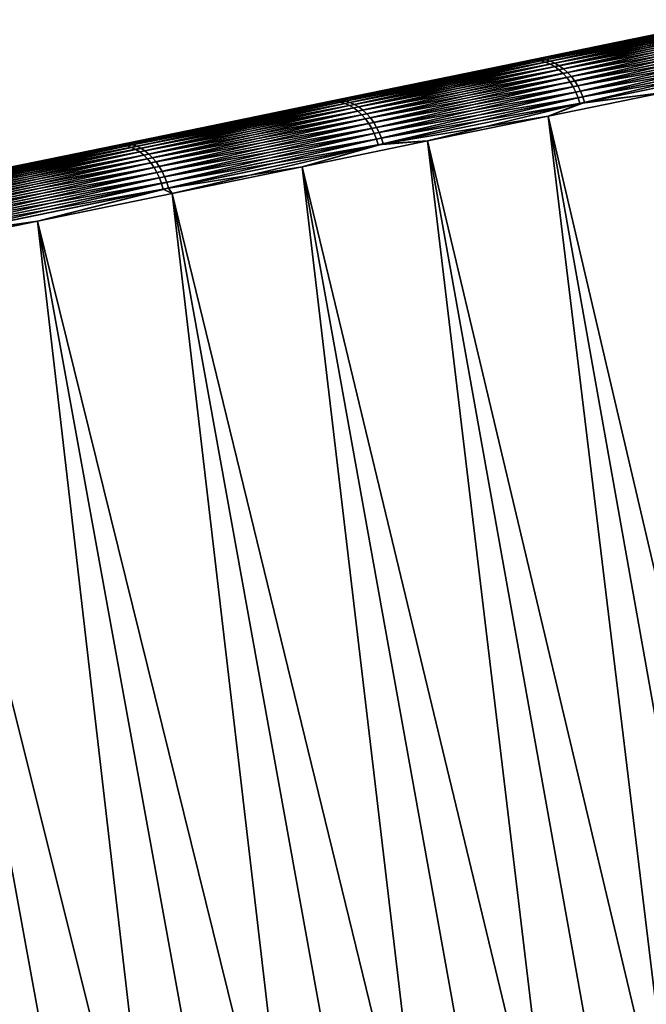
# Model space of a CAD drawing. Header units: millimetres. Extents: x 10 to 447, y 85 to 3287.
# Tile 522 of 548: x 422.67 to 428.22, y 3276.12 to 3284.85. Entities that reach past the tile are written whole.
import ezdxf

# ---------------------------------------------------------------- set-up
doc = ezdxf.new("R2010")
doc.units = ezdxf.units.MM
doc.header["$LTSCALE"] = 6.999206
for name, color, linetype in [('23', 7, 'CONTINUOUS'), ('25', 7, 'CONTINUOUS'), ('40', 7, 'CONTINUOUS')]:
    doc.layers.add(name, color=color, linetype=linetype)

msp = doc.modelspace()

# ---------------------------------------------------------------- linework, layer by layer
at = {"layer": '23', "color": 67, "linetype": 'Continuous', "true_color": 0x697045}
for points in [[(428.9344, 3284.8489, -22.9673), (428.5123, 3284.7621, -76.6926), (427.9639, 3284.6493, -21.6556), (428.9344, 3284.8489, -22.9673)], [(428.5123, 3284.7621, -76.6926), (427.5214, 3284.5582, -77.9882), (427.9639, 3284.6493, -21.6556), (428.5123, 3284.7621, -76.6926)], [(427.9639, 3284.6493, -21.6556), (427.5214, 3284.5582, -77.9882), (426.9474, 3284.4402, -20.3808), (427.9639, 3284.6493, -21.6556)], [(427.5214, 3284.5582, -77.9882), (426.4849, 3284.345, -79.2461), (426.9474, 3284.4402, -20.3808), (427.5214, 3284.5582, -77.9882)], [(426.9474, 3284.4402, -20.3808), (426.4849, 3284.345, -79.2461), (425.8861, 3284.2219, -19.1447), (426.9474, 3284.4402, -20.3808)], [(426.4849, 3284.345, -79.2461), (425.4043, 3284.1228, -80.4648), (425.8861, 3284.2219, -19.1447), (426.4849, 3284.345, -79.2461)], [(425.8861, 3284.2219, -19.1447), (425.4043, 3284.1228, -80.4648), (424.7814, 3283.9947, -17.9487), (425.8861, 3284.2219, -19.1447)], [(425.4043, 3284.1228, -80.4648), (424.281, 3283.8917, -81.6425), (424.7814, 3283.9947, -17.9487), (425.4043, 3284.1228, -80.4648)], [(424.7814, 3283.9947, -17.9487), (424.281, 3283.8917, -81.6425), (423.6349, 3283.7588, -16.7946), (424.7814, 3283.9947, -17.9487)], [(424.281, 3283.8917, -81.6425), (423.1165, 3283.6522, -82.7777), (423.6349, 3283.7588, -16.7946), (424.281, 3283.8917, -81.6425)], [(423.6349, 3283.7588, -16.7946), (423.1165, 3283.6522, -82.7777), (422.448, 3283.5147, -15.6838), (423.6349, 3283.7588, -16.7946)], [(423.1165, 3283.6522, -82.7777), (421.9123, 3283.4045, -83.8689), (422.448, 3283.5147, -15.6838), (423.1165, 3283.6522, -82.7777)]]:
    msp.add_3dface(points, dxfattribs=at)
at = {"layer": '25', "color": 67, "linetype": 'Continuous', "true_color": 0x697045}
for points in [[(428.3722, 3284.205, -21.2419), (427.3487, 3283.9944, -19.9657), (431.7237, 3265.2995, -21.6571), (428.3722, 3284.205, -21.2419)], [(427.3487, 3283.9944, -79.1114), (428.3722, 3284.205, -77.8352), (430.7152, 3265.0921, -78.6775), (427.3487, 3283.9944, -79.1114)], [(427.3487, 3283.9944, -19.9657), (426.2807, 3283.7748, -18.7281), (430.7152, 3265.0921, -20.3996), (427.3487, 3283.9944, -19.9657)], [(426.2807, 3283.7748, -80.349), (427.3487, 3283.9944, -79.1114), (429.6629, 3264.8756, -79.897), (426.2807, 3283.7748, -80.349)], [(431.7237, 3265.2995, -21.6571), (427.3487, 3283.9944, -19.9657), (430.7152, 3265.0921, -20.3996), (431.7237, 3265.2995, -21.6571)], [(429.6629, 3264.8756, -79.897), (427.3487, 3283.9944, -79.1114), (430.7152, 3265.0921, -78.6775), (429.6629, 3264.8756, -79.897)], [(426.2807, 3283.7748, -18.7281), (425.1696, 3283.5462, -17.5306), (429.6629, 3264.8756, -19.1801), (426.2807, 3283.7748, -18.7281)], [(425.1696, 3283.5462, -81.5465), (426.2807, 3283.7748, -80.349), (428.5681, 3264.6504, -81.0769), (425.1696, 3283.5462, -81.5465)], [(430.7152, 3265.0921, -20.3996), (426.2807, 3283.7748, -18.7281), (429.6629, 3264.8756, -19.1801), (430.7152, 3265.0921, -20.3996)], [(428.5681, 3264.6504, -81.0769), (426.2807, 3283.7748, -80.349), (429.6629, 3264.8756, -79.897), (428.5681, 3264.6504, -81.0769)], [(425.1696, 3283.5462, -17.5306), (424.0169, 3283.3091, -16.3748), (428.5681, 3264.6504, -18.0002), (425.1696, 3283.5462, -17.5306)], [(424.0169, 3283.3091, -82.7023), (425.1696, 3283.5462, -81.5465), (427.4323, 3264.4168, -82.2157), (424.0169, 3283.3091, -82.7023)], [(429.6629, 3264.8756, -19.1801), (425.1696, 3283.5462, -17.5306), (428.5681, 3264.6504, -18.0002), (429.6629, 3264.8756, -19.1801)], [(427.4323, 3264.4168, -82.2157), (425.1696, 3283.5462, -81.5465), (428.5681, 3264.6504, -81.0769), (427.4323, 3264.4168, -82.2157)], [(424.0169, 3283.3091, -16.3748), (422.8241, 3283.0638, -15.2623), (427.4323, 3264.4168, -16.8614), (424.0169, 3283.3091, -16.3748)], [(422.8241, 3283.0638, -83.8148), (424.0169, 3283.3091, -82.7023), (426.257, 3264.1751, -83.3119), (422.8241, 3283.0638, -83.8148)], [(428.5681, 3264.6504, -18.0002), (424.0169, 3283.3091, -16.3748), (427.4323, 3264.4168, -16.8614), (428.5681, 3264.6504, -18.0002)], [(426.257, 3264.1751, -83.3119), (424.0169, 3283.3091, -82.7023), (427.4323, 3264.4168, -82.2157), (426.257, 3264.1751, -83.3119)], [(422.8241, 3283.0638, -15.2623), (421.5928, 3282.8105, -14.1945), (426.257, 3264.1751, -15.7652), (422.8241, 3283.0638, -15.2623)], [(421.5928, 3282.8105, -84.8826), (422.8241, 3283.0638, -83.8148), (425.0437, 3263.9255, -84.364), (421.5928, 3282.8105, -84.8826)], [(427.4323, 3264.4168, -16.8614), (422.8241, 3283.0638, -15.2623), (426.257, 3264.1751, -15.7652), (427.4323, 3264.4168, -16.8614)], [(425.0437, 3263.9255, -84.364), (422.8241, 3283.0638, -83.8148), (426.257, 3264.1751, -83.3119), (425.0437, 3263.9255, -84.364)], [(421.5928, 3282.8105, -14.1945), (420.3244, 3282.5496, -13.1727), (425.0437, 3263.9255, -14.7131), (421.5928, 3282.8105, -14.1945)], [(420.3244, 3282.5496, -85.9044), (421.5928, 3282.8105, -84.8826), (423.794, 3263.6684, -85.3708), (420.3244, 3282.5496, -85.9044)], [(426.257, 3264.1751, -15.7652), (421.5928, 3282.8105, -14.1945), (425.0437, 3263.9255, -14.7131), (426.257, 3264.1751, -15.7652)], [(423.794, 3263.6684, -85.3708), (421.5928, 3282.8105, -84.8826), (425.0437, 3263.9255, -84.364), (423.794, 3263.6684, -85.3708)], [(420.3244, 3282.5496, -13.1727), (419.0208, 3282.2815, -12.1984), (423.794, 3263.6684, -13.7063), (420.3244, 3282.5496, -13.1727)], [(425.0437, 3263.9255, -14.7131), (420.3244, 3282.5496, -13.1727), (423.794, 3263.6684, -13.7063), (425.0437, 3263.9255, -14.7131)], [(422.5095, 3263.4042, -86.3308), (420.3244, 3282.5496, -85.9044), (423.794, 3263.6684, -85.3708), (422.5095, 3263.4042, -86.3308)], [(423.794, 3263.6684, -13.7063), (419.0208, 3282.2815, -12.1984), (422.5095, 3263.4042, -12.7463), (423.794, 3263.6684, -13.7063)]]:
    msp.add_3dface(points, dxfattribs=at)
at = {"layer": '40', "color": 67, "linetype": 'Continuous', "true_color": 0x697045}
for points in [[(428.5123, 3284.7621, -76.6926), (428.847, 3284.828, -76.3232), (427.2015, 3284.4895, -78.4707), (428.5123, 3284.7621, -76.6926)], [(428.847, 3284.828, -76.3232), (427.243, 3284.4893, -78.5045), (427.2015, 3284.4895, -78.4707), (428.847, 3284.828, -76.3232)], [(427.2832, 3284.4976, -20.622), (428.9277, 3284.8358, -22.7744), (427.2417, 3284.4978, -20.6558), (427.2832, 3284.4976, -20.622)], [(427.2417, 3284.4978, -20.6558), (428.9277, 3284.8358, -22.7744), (428.8842, 3284.8356, -22.8057), (427.2417, 3284.4978, -20.6558)], [(427.9639, 3284.6493, -21.6556), (427.2417, 3284.4978, -20.6558), (428.8842, 3284.8356, -22.8057), (427.9639, 3284.6493, -21.6556)], [(428.8905, 3284.8282, -76.3545), (427.2848, 3284.4834, -78.5375), (427.243, 3284.4893, -78.5045), (428.8905, 3284.8282, -76.3545)], [(428.8905, 3284.8282, -76.3545), (427.243, 3284.4893, -78.5045), (428.847, 3284.828, -76.3232), (428.8905, 3284.8282, -76.3545)], [(427.2832, 3284.4976, -20.622), (428.9713, 3284.8304, -22.7439), (428.9277, 3284.8358, -22.7744), (427.2832, 3284.4976, -20.622)], [(427.325, 3284.4917, -20.5891), (428.9713, 3284.8304, -22.7439), (427.2832, 3284.4976, -20.622), (427.325, 3284.4917, -20.5891)], [(428.9341, 3284.8227, -76.3851), (427.2848, 3284.4834, -78.5375), (428.8905, 3284.8282, -76.3545), (428.9341, 3284.8227, -76.3851)], [(428.9341, 3284.8227, -76.3851), (427.3262, 3284.472, -78.5694), (427.2848, 3284.4834, -78.5375), (428.9341, 3284.8227, -76.3851)], [(427.325, 3284.4917, -20.5891), (429.0147, 3284.8192, -22.7144), (428.9713, 3284.8304, -22.7439), (427.325, 3284.4917, -20.5891)], [(427.3665, 3284.4802, -20.5572), (429.0147, 3284.8192, -22.7144), (427.325, 3284.4917, -20.5891), (427.3665, 3284.4802, -20.5572)], [(428.9774, 3284.8116, -76.4146), (427.3262, 3284.472, -78.5694), (428.9341, 3284.8227, -76.3851), (428.9774, 3284.8116, -76.4146)], [(428.9774, 3284.8116, -76.4146), (427.367, 3284.455, -78.5997), (427.3262, 3284.472, -78.5694), (428.9774, 3284.8116, -76.4146)], [(427.3665, 3284.4802, -20.5572), (429.0572, 3284.8026, -22.6864), (429.0147, 3284.8192, -22.7144), (427.3665, 3284.4802, -20.5572)], [(429.0198, 3284.795, -76.4427), (427.367, 3284.455, -78.5997), (428.9774, 3284.8116, -76.4146), (429.0198, 3284.795, -76.4427)], [(428.9344, 3284.8489, -22.9673), (427.9639, 3284.6493, -21.6556), (428.8842, 3284.8356, -22.8057), (428.9344, 3284.8489, -22.9673)], [(427.5214, 3284.5582, -77.9882), (428.5123, 3284.7621, -76.6926), (427.2015, 3284.4895, -78.4707), (427.5214, 3284.5582, -77.9882)], [(427.4073, 3284.4633, -20.5269), (429.0572, 3284.8026, -22.6864), (427.3665, 3284.4802, -20.5572), (427.4073, 3284.4633, -20.5269)], [(429.0198, 3284.795, -76.4427), (427.4065, 3284.4327, -78.6282), (427.367, 3284.455, -78.5997), (429.0198, 3284.795, -76.4427)], [(429.061, 3284.773, -76.469), (427.4065, 3284.4327, -78.6282), (429.0198, 3284.795, -76.4427), (429.061, 3284.773, -76.469)], [(429.061, 3284.773, -76.469), (427.4443, 3284.4054, -78.6545), (427.4065, 3284.4327, -78.6282), (429.061, 3284.773, -76.469)], [(427.4073, 3284.4633, -20.5269), (429.0983, 3284.7807, -22.6601), (429.0572, 3284.8026, -22.6864), (427.4073, 3284.4633, -20.5269)], [(427.4469, 3284.441, -20.4985), (429.0983, 3284.7807, -22.6601), (427.4073, 3284.4633, -20.5269), (427.4469, 3284.441, -20.4985)], [(429.1003, 3284.7461, -76.4934), (427.4443, 3284.4054, -78.6545), (429.061, 3284.773, -76.469), (429.1003, 3284.7461, -76.4934)], [(429.1003, 3284.7461, -76.4934), (427.4801, 3284.3734, -78.6783), (427.4443, 3284.4054, -78.6545), (429.1003, 3284.7461, -76.4934)], [(427.4469, 3284.441, -20.4985), (429.1377, 3284.7538, -22.6358), (429.0983, 3284.7807, -22.6601), (427.4469, 3284.441, -20.4985)], [(427.4848, 3284.4138, -20.4723), (429.1377, 3284.7538, -22.6358), (427.4469, 3284.441, -20.4985), (427.4848, 3284.4138, -20.4723)], [(429.1374, 3284.7143, -76.5154), (427.4801, 3284.3734, -78.6783), (429.1003, 3284.7461, -76.4934), (429.1374, 3284.7143, -76.5154)], [(427.4848, 3284.4138, -20.4723), (429.1749, 3284.722, -22.6138), (429.1377, 3284.7538, -22.6358), (427.4848, 3284.4138, -20.4723)], [(427.9639, 3284.6493, -21.6556), (426.9474, 3284.4402, -20.3808), (427.2417, 3284.4978, -20.6558), (427.9639, 3284.6493, -21.6556)], [(429.1374, 3284.7143, -76.5154), (427.5133, 3284.3371, -78.6993), (427.4801, 3284.3734, -78.6783), (429.1374, 3284.7143, -76.5154)], [(427.5205, 3284.3818, -20.4485), (429.1749, 3284.722, -22.6138), (427.4848, 3284.4138, -20.4723), (427.5205, 3284.3818, -20.4485)], [(429.1718, 3284.6782, -76.5348), (427.5133, 3284.3371, -78.6993), (429.1374, 3284.7143, -76.5154), (429.1718, 3284.6782, -76.5348)], [(429.1718, 3284.6782, -76.5348), (427.5437, 3284.2968, -78.7173), (427.5133, 3284.3371, -78.6993), (429.1718, 3284.6782, -76.5348)], [(427.5205, 3284.3818, -20.4485), (429.2093, 3284.6859, -22.5944), (429.1749, 3284.722, -22.6138), (427.5205, 3284.3818, -20.4485)], [(427.5538, 3284.3454, -20.4276), (429.2093, 3284.6859, -22.5944), (427.5205, 3284.3818, -20.4485), (427.5538, 3284.3454, -20.4276)], [(429.2032, 3284.6382, -76.5515), (427.5437, 3284.2968, -78.7173), (429.1718, 3284.6782, -76.5348), (429.2032, 3284.6382, -76.5515)], [(429.2032, 3284.6382, -76.5515), (427.5708, 3284.2531, -78.732), (427.5437, 3284.2968, -78.7173), (429.2032, 3284.6382, -76.5515)], [(427.5538, 3284.3454, -20.4276), (429.2407, 3284.6459, -22.5778), (429.2093, 3284.6859, -22.5944), (427.5538, 3284.3454, -20.4276)], [(427.5842, 3284.3051, -20.4096), (429.2407, 3284.6459, -22.5778), (427.5538, 3284.3454, -20.4276), (427.5842, 3284.3051, -20.4096)], [(429.2312, 3284.5946, -76.5651), (427.5708, 3284.2531, -78.732), (429.2032, 3284.6382, -76.5515), (429.2312, 3284.5946, -76.5651)], [(427.5842, 3284.3051, -20.4096), (429.2687, 3284.6023, -22.5642), (429.2407, 3284.6459, -22.5778), (427.5842, 3284.3051, -20.4096)], [(426.4849, 3284.345, -79.2461), (427.5214, 3284.5582, -77.9882), (427.2015, 3284.4895, -78.4707), (426.4849, 3284.345, -79.2461)], [(429.2312, 3284.5946, -76.5651), (427.5944, 3284.2063, -78.7434), (427.5708, 3284.2531, -78.732), (429.2312, 3284.5946, -76.5651)], [(427.6113, 3284.2614, -20.3949), (429.2687, 3284.6023, -22.5642), (427.5842, 3284.3051, -20.4096), (427.6113, 3284.2614, -20.3949)], [(429.2554, 3284.548, -76.5757), (427.5944, 3284.2063, -78.7434), (429.2312, 3284.5946, -76.5651), (429.2554, 3284.548, -76.5757)], [(429.2554, 3284.548, -76.5757), (427.6141, 3284.1572, -78.7513), (427.5944, 3284.2063, -78.7434), (429.2554, 3284.548, -76.5757)], [(427.6113, 3284.2614, -20.3949), (429.2929, 3284.5557, -22.5537), (429.2687, 3284.6023, -22.5642), (427.6113, 3284.2614, -20.3949)], [(427.6349, 3284.2147, -20.3835), (429.2929, 3284.5557, -22.5537), (427.6113, 3284.2614, -20.3949), (427.6349, 3284.2147, -20.3835)], [(429.2756, 3284.4989, -76.583), (427.6141, 3284.1572, -78.7513), (429.2554, 3284.548, -76.5757), (429.2756, 3284.4989, -76.583)], [(427.6349, 3284.2147, -20.3835), (429.3131, 3284.5067, -22.5464), (429.2929, 3284.5557, -22.5537), (427.6349, 3284.2147, -20.3835)], [(426.4849, 3284.345, -79.2461), (427.2015, 3284.4895, -78.4707), (425.4322, 3284.1256, -80.5131), (426.4849, 3284.345, -79.2461)], [(427.2015, 3284.4895, -78.4707), (425.4717, 3284.125, -80.5493), (425.4322, 3284.1256, -80.5131), (427.2015, 3284.4895, -78.4707)], [(427.243, 3284.4893, -78.5045), (425.4717, 3284.125, -80.5493), (427.2015, 3284.4895, -78.4707), (427.243, 3284.4893, -78.5045)], [(427.243, 3284.4893, -78.5045), (425.5114, 3284.1187, -80.5846), (425.4717, 3284.125, -80.5493), (427.243, 3284.4893, -78.5045)], [(425.8861, 3284.2219, -19.1447), (425.4753, 3284.1345, -18.6108), (427.2417, 3284.4978, -20.6558), (425.8861, 3284.2219, -19.1447)], [(425.4753, 3284.1345, -18.6108), (427.2832, 3284.4976, -20.622), (427.2417, 3284.4978, -20.6558), (425.4753, 3284.1345, -18.6108)], [(425.5148, 3284.1338, -18.5747), (427.2832, 3284.4976, -20.622), (425.4753, 3284.1345, -18.6108), (425.5148, 3284.1338, -18.5747)], [(427.2848, 3284.4834, -78.5375), (425.5114, 3284.1187, -80.5846), (427.243, 3284.4893, -78.5045), (427.2848, 3284.4834, -78.5375)], [(427.2848, 3284.4834, -78.5375), (425.5509, 3284.1068, -80.6187), (425.5114, 3284.1187, -80.5846), (427.2848, 3284.4834, -78.5375)], [(425.5148, 3284.1338, -18.5747), (427.325, 3284.4917, -20.5891), (427.2832, 3284.4976, -20.622), (425.5148, 3284.1338, -18.5747)], [(425.5545, 3284.1275, -18.5394), (427.325, 3284.4917, -20.5891), (425.5148, 3284.1338, -18.5747), (425.5545, 3284.1275, -18.5394)], [(427.3262, 3284.472, -78.5694), (425.5509, 3284.1068, -80.6187), (427.2848, 3284.4834, -78.5375), (427.3262, 3284.472, -78.5694)], [(427.3262, 3284.472, -78.5694), (425.5898, 3284.0894, -80.6512), (425.5509, 3284.1068, -80.6187), (427.3262, 3284.472, -78.5694)], [(425.5545, 3284.1275, -18.5394), (427.3665, 3284.4802, -20.5572), (427.325, 3284.4917, -20.5891), (425.5545, 3284.1275, -18.5394)], [(425.5941, 3284.1157, -18.5053), (427.3665, 3284.4802, -20.5572), (425.5545, 3284.1275, -18.5394), (425.5941, 3284.1157, -18.5053)], [(427.367, 3284.455, -78.5997), (425.5898, 3284.0894, -80.6512), (427.3262, 3284.472, -78.5694), (427.367, 3284.455, -78.5997)], [(425.5941, 3284.1157, -18.5053), (427.4073, 3284.4633, -20.5269), (427.3665, 3284.4802, -20.5572), (425.5941, 3284.1157, -18.5053)], [(425.633, 3284.0983, -18.4729), (427.4073, 3284.4633, -20.5269), (425.5941, 3284.1157, -18.5053), (425.633, 3284.0983, -18.4729)], [(425.633, 3284.0983, -18.4729), (427.4469, 3284.441, -20.4985), (427.4073, 3284.4633, -20.5269), (425.633, 3284.0983, -18.4729)], [(426.9474, 3284.4402, -20.3808), (425.8861, 3284.2219, -19.1447), (427.2417, 3284.4978, -20.6558), (426.9474, 3284.4402, -20.3808)], [(429.2756, 3284.4989, -76.583), (427.6298, 3284.1062, -78.7555), (427.6141, 3284.1572, -78.7513), (429.2756, 3284.4989, -76.583)], [(429.2916, 3284.448, -76.5869), (427.6298, 3284.1062, -78.7555), (429.2756, 3284.4989, -76.583), (429.2916, 3284.448, -76.5869)], [(427.6547, 3284.1655, -20.3757), (429.3131, 3284.5067, -22.5464), (427.6349, 3284.2147, -20.3835), (427.6547, 3284.1655, -20.3757)], [(427.6547, 3284.1655, -20.3757), (429.3291, 3284.4557, -22.5425), (429.3131, 3284.5067, -22.5464), (427.6547, 3284.1655, -20.3757)], [(427.367, 3284.455, -78.5997), (425.6276, 3284.0668, -80.6817), (425.5898, 3284.0894, -80.6512), (427.367, 3284.455, -78.5997)], [(427.4065, 3284.4327, -78.6282), (425.6276, 3284.0668, -80.6817), (427.367, 3284.455, -78.5997), (427.4065, 3284.4327, -78.6282)], [(427.4065, 3284.4327, -78.6282), (425.6638, 3284.0392, -80.7099), (425.6276, 3284.0668, -80.6817), (427.4065, 3284.4327, -78.6282)], [(425.6708, 3284.0757, -18.4424), (427.4469, 3284.441, -20.4985), (425.633, 3284.0983, -18.4729), (425.6708, 3284.0757, -18.4424)], [(427.4443, 3284.4054, -78.6545), (425.6638, 3284.0392, -80.7099), (427.4065, 3284.4327, -78.6282), (427.4443, 3284.4054, -78.6545)], [(427.4443, 3284.4054, -78.6545), (425.6981, 3284.0069, -80.7353), (425.6638, 3284.0392, -80.7099), (427.4443, 3284.4054, -78.6545)], [(425.6708, 3284.0757, -18.4424), (427.4848, 3284.4138, -20.4723), (427.4469, 3284.441, -20.4985), (425.6708, 3284.0757, -18.4424)], [(425.7071, 3284.0481, -18.4143), (427.4848, 3284.4138, -20.4723), (425.6708, 3284.0757, -18.4424), (425.7071, 3284.0481, -18.4143)], [(427.4801, 3284.3734, -78.6783), (425.6981, 3284.0069, -80.7353), (427.4443, 3284.4054, -78.6545), (427.4801, 3284.3734, -78.6783)], [(427.4801, 3284.3734, -78.6783), (425.7301, 3283.9703, -80.7578), (425.6981, 3284.0069, -80.7353), (427.4801, 3284.3734, -78.6783)], [(425.7071, 3284.0481, -18.4143), (427.5205, 3284.3818, -20.4485), (427.4848, 3284.4138, -20.4723), (425.7071, 3284.0481, -18.4143)], [(425.7415, 3284.0158, -18.3889), (427.5205, 3284.3818, -20.4485), (425.7071, 3284.0481, -18.4143), (425.7415, 3284.0158, -18.3889)], [(427.5133, 3284.3371, -78.6993), (425.7301, 3283.9703, -80.7578), (427.4801, 3284.3734, -78.6783), (427.5133, 3284.3371, -78.6993)], [(425.7415, 3284.0158, -18.3889), (427.5538, 3284.3454, -20.4276), (427.5205, 3284.3818, -20.4485), (425.7415, 3284.0158, -18.3889)], [(429.2916, 3284.448, -76.5869), (428.3722, 3284.205, -77.8352), (427.6298, 3284.1062, -78.7555), (429.2916, 3284.448, -76.5869)], [(427.6704, 3284.1145, -20.3714), (429.3291, 3284.4557, -22.5425), (427.6547, 3284.1655, -20.3757), (427.6704, 3284.1145, -20.3714)], [(427.6704, 3284.1145, -20.3714), (428.3722, 3284.205, -21.2419), (429.3291, 3284.4557, -22.5425), (427.6704, 3284.1145, -20.3714)], [(425.4043, 3284.1228, -80.4648), (426.4849, 3284.345, -79.2461), (425.4322, 3284.1256, -80.5131), (425.4043, 3284.1228, -80.4648)], [(427.5133, 3284.3371, -78.6993), (425.7594, 3283.9298, -80.7771), (425.7301, 3283.9703, -80.7578), (427.5133, 3284.3371, -78.6993)], [(425.7735, 3283.9792, -18.3665), (427.5538, 3284.3454, -20.4276), (425.7415, 3284.0158, -18.3889), (425.7735, 3283.9792, -18.3665)], [(427.5437, 3284.2968, -78.7173), (425.7594, 3283.9298, -80.7771), (427.5133, 3284.3371, -78.6993), (427.5437, 3284.2968, -78.7173)], [(427.5437, 3284.2968, -78.7173), (425.7856, 3283.8859, -80.7929), (425.7594, 3283.9298, -80.7771), (427.5437, 3284.2968, -78.7173)], [(425.7735, 3283.9792, -18.3665), (427.5842, 3284.3051, -20.4096), (427.5538, 3284.3454, -20.4276), (425.7735, 3283.9792, -18.3665)], [(425.8027, 3283.9387, -18.3472), (427.5842, 3284.3051, -20.4096), (425.7735, 3283.9792, -18.3665), (425.8027, 3283.9387, -18.3472)], [(427.5708, 3284.2531, -78.732), (425.7856, 3283.8859, -80.7929), (427.5437, 3284.2968, -78.7173), (427.5708, 3284.2531, -78.732)], [(425.8027, 3283.9387, -18.3472), (427.6113, 3284.2614, -20.3949), (427.5842, 3284.3051, -20.4096), (425.8027, 3283.9387, -18.3472)], [(425.8861, 3284.2219, -19.1447), (424.7814, 3283.9947, -17.9487), (425.4753, 3284.1345, -18.6108), (425.8861, 3284.2219, -19.1447)], [(427.5708, 3284.2531, -78.732), (425.8085, 3283.839, -80.805), (425.7856, 3283.8859, -80.7929), (427.5708, 3284.2531, -78.732)], [(425.829, 3283.8948, -18.3315), (427.6113, 3284.2614, -20.3949), (425.8027, 3283.9387, -18.3472), (425.829, 3283.8948, -18.3315)], [(427.5944, 3284.2063, -78.7434), (425.8085, 3283.839, -80.805), (427.5708, 3284.2531, -78.732), (427.5944, 3284.2063, -78.7434)], [(427.5944, 3284.2063, -78.7434), (425.8277, 3283.7897, -80.8135), (425.8085, 3283.839, -80.805), (427.5944, 3284.2063, -78.7434)], [(427.6141, 3284.1572, -78.7513), (425.8277, 3283.7897, -80.8135), (427.5944, 3284.2063, -78.7434), (427.6141, 3284.1572, -78.7513)], [(425.829, 3283.8948, -18.3315), (427.6349, 3284.2147, -20.3835), (427.6113, 3284.2614, -20.3949), (425.829, 3283.8948, -18.3315)], [(425.8519, 3283.8479, -18.3193), (427.6349, 3284.2147, -20.3835), (425.829, 3283.8948, -18.3315), (425.8519, 3283.8479, -18.3193)], [(425.8519, 3283.8479, -18.3193), (427.6547, 3284.1655, -20.3757), (427.6349, 3284.2147, -20.3835), (425.8519, 3283.8479, -18.3193)], [(427.3487, 3283.9944, -19.9657), (428.3722, 3284.205, -21.2419), (427.6704, 3284.1145, -20.3714), (427.3487, 3283.9944, -19.9657)], [(428.3722, 3284.205, -77.8352), (427.3487, 3283.9944, -79.1114), (427.6298, 3284.1062, -78.7555), (428.3722, 3284.205, -77.8352)], [(424.281, 3283.8917, -81.6425), (425.4322, 3284.1256, -80.5131), (423.5457, 3283.7376, -82.4429), (424.281, 3283.8917, -81.6425)], [(425.4322, 3284.1256, -80.5131), (423.5829, 3283.7365, -82.4814), (423.5457, 3283.7376, -82.4429), (425.4322, 3284.1256, -80.5131)], [(425.4717, 3284.125, -80.5493), (423.5829, 3283.7365, -82.4814), (425.4322, 3284.1256, -80.5131), (425.4717, 3284.125, -80.5493)], [(425.4717, 3284.125, -80.5493), (423.6205, 3283.7297, -82.5189), (423.5829, 3283.7365, -82.4814), (425.4717, 3284.125, -80.5493)], [(423.6349, 3283.7588, -16.7946), (423.5914, 3283.747, -16.6783), (425.4753, 3284.1345, -18.6108), (423.6349, 3283.7588, -16.7946)], [(423.5914, 3283.747, -16.6783), (425.5148, 3284.1338, -18.5747), (425.4753, 3284.1345, -18.6108), (423.5914, 3283.747, -16.6783)], [(423.6287, 3283.7459, -16.6399), (425.5148, 3284.1338, -18.5747), (423.5914, 3283.747, -16.6783), (423.6287, 3283.7459, -16.6399)], [(425.5114, 3284.1187, -80.5846), (423.6205, 3283.7297, -82.5189), (425.4717, 3284.125, -80.5493), (425.5114, 3284.1187, -80.5846)], [(425.5114, 3284.1187, -80.5846), (423.6579, 3283.7174, -82.5552), (423.6205, 3283.7297, -82.5189), (425.5114, 3284.1187, -80.5846)], [(423.6287, 3283.7459, -16.6399), (425.5545, 3284.1275, -18.5394), (425.5148, 3284.1338, -18.5747), (423.6287, 3283.7459, -16.6399)], [(423.6663, 3283.7392, -16.6024), (425.5545, 3284.1275, -18.5394), (423.6287, 3283.7459, -16.6399), (423.6663, 3283.7392, -16.6024)], [(424.7814, 3283.9947, -17.9487), (423.6349, 3283.7588, -16.7946), (425.4753, 3284.1345, -18.6108), (424.7814, 3283.9947, -17.9487)], [(425.5509, 3284.1068, -80.6187), (423.6579, 3283.7174, -82.5552), (425.5114, 3284.1187, -80.5846), (425.5509, 3284.1068, -80.6187)], [(423.6663, 3283.7392, -16.6024), (425.5941, 3284.1157, -18.5053), (425.5545, 3284.1275, -18.5394), (423.6663, 3283.7392, -16.6024)], [(423.7038, 3283.7268, -16.5662), (425.5941, 3284.1157, -18.5053), (423.6663, 3283.7392, -16.6024), (423.7038, 3283.7268, -16.5662)], [(423.7038, 3283.7268, -16.5662), (425.633, 3284.0983, -18.4729), (425.5941, 3284.1157, -18.5053), (423.7038, 3283.7268, -16.5662)], [(424.281, 3283.8917, -81.6425), (425.4043, 3284.1228, -80.4648), (425.4322, 3284.1256, -80.5131), (424.281, 3283.8917, -81.6425)], [(427.6141, 3284.1572, -78.7513), (425.8432, 3283.7387, -80.818), (425.8277, 3283.7897, -80.8135), (427.6141, 3284.1572, -78.7513)], [(427.6298, 3284.1062, -78.7555), (425.8432, 3283.7387, -80.818), (427.6141, 3284.1572, -78.7513), (427.6298, 3284.1062, -78.7555)], [(425.8712, 3283.7987, -18.3109), (427.6547, 3284.1655, -20.3757), (425.8519, 3283.8479, -18.3193), (425.8712, 3283.7987, -18.3109)], [(425.8712, 3283.7987, -18.3109), (427.6704, 3284.1145, -20.3714), (427.6547, 3284.1655, -20.3757), (425.8712, 3283.7987, -18.3109)], [(425.8866, 3283.7476, -18.3064), (427.6704, 3284.1145, -20.3714), (425.8712, 3283.7987, -18.3109), (425.8866, 3283.7476, -18.3064)], [(425.8866, 3283.7476, -18.3064), (427.3487, 3283.9944, -19.9657), (427.6704, 3284.1145, -20.3714), (425.8866, 3283.7476, -18.3064)], [(425.5509, 3284.1068, -80.6187), (423.6948, 3283.6997, -82.5897), (423.6579, 3283.7174, -82.5552), (425.5509, 3284.1068, -80.6187)], [(425.5898, 3284.0894, -80.6512), (423.6948, 3283.6997, -82.5897), (425.5509, 3284.1068, -80.6187), (425.5898, 3284.0894, -80.6512)], [(425.5898, 3284.0894, -80.6512), (423.7308, 3283.6767, -82.6221), (423.6948, 3283.6997, -82.5897), (425.5898, 3284.0894, -80.6512)], [(423.7407, 3283.7091, -16.5317), (425.633, 3284.0983, -18.4729), (423.7038, 3283.7268, -16.5662), (423.7407, 3283.7091, -16.5317)], [(425.6276, 3284.0668, -80.6817), (423.7308, 3283.6767, -82.6221), (425.5898, 3284.0894, -80.6512), (425.6276, 3284.0668, -80.6817)], [(425.6276, 3284.0668, -80.6817), (423.7653, 3283.6487, -82.652), (423.7308, 3283.6767, -82.6221), (425.6276, 3284.0668, -80.6817)], [(423.7407, 3283.7091, -16.5317), (425.6708, 3284.0757, -18.4424), (425.633, 3284.0983, -18.4729), (423.7407, 3283.7091, -16.5317)], [(423.7767, 3283.6861, -16.4993), (425.6708, 3284.0757, -18.4424), (423.7407, 3283.7091, -16.5317), (423.7767, 3283.6861, -16.4993)], [(425.6638, 3284.0392, -80.7099), (423.7653, 3283.6487, -82.652), (425.6276, 3284.0668, -80.6817), (425.6638, 3284.0392, -80.7099)], [(425.6638, 3284.0392, -80.7099), (423.798, 3283.6161, -82.679), (423.7653, 3283.6487, -82.652), (425.6638, 3284.0392, -80.7099)], [(423.7767, 3283.6861, -16.4993), (425.7071, 3284.0481, -18.4143), (425.6708, 3284.0757, -18.4424), (423.7767, 3283.6861, -16.4993)], [(423.8113, 3283.6582, -16.4695), (425.7071, 3284.0481, -18.4143), (423.7767, 3283.6861, -16.4993), (423.8113, 3283.6582, -16.4695)], [(425.6981, 3284.0069, -80.7353), (423.798, 3283.6161, -82.679), (425.6638, 3284.0392, -80.7099), (425.6981, 3284.0069, -80.7353)], [(423.8113, 3283.6582, -16.4695), (425.7415, 3284.0158, -18.3889), (425.7071, 3284.0481, -18.4143), (423.8113, 3283.6582, -16.4695)], [(427.6298, 3284.1062, -78.7555), (426.2807, 3283.7748, -80.349), (425.8432, 3283.7387, -80.818), (427.6298, 3284.1062, -78.7555)], [(427.3487, 3283.9944, -79.1114), (426.2807, 3283.7748, -80.349), (427.6298, 3284.1062, -78.7555), (427.3487, 3283.9944, -79.1114)], [(425.6981, 3284.0069, -80.7353), (423.8286, 3283.5792, -82.7029), (423.798, 3283.6161, -82.679), (425.6981, 3284.0069, -80.7353)], [(423.8441, 3283.6255, -16.4425), (425.7415, 3284.0158, -18.3889), (423.8113, 3283.6582, -16.4695), (423.8441, 3283.6255, -16.4425)], [(425.7301, 3283.9703, -80.7578), (423.8286, 3283.5792, -82.7029), (425.6981, 3284.0069, -80.7353), (425.7301, 3283.9703, -80.7578)], [(425.7301, 3283.9703, -80.7578), (423.8567, 3283.5384, -82.7233), (423.8286, 3283.5792, -82.7029), (425.7301, 3283.9703, -80.7578)], [(423.8441, 3283.6255, -16.4425), (425.7735, 3283.9792, -18.3665), (425.7415, 3284.0158, -18.3889), (423.8441, 3283.6255, -16.4425)], [(423.8747, 3283.5887, -16.4186), (425.7735, 3283.9792, -18.3665), (423.8441, 3283.6255, -16.4425), (423.8747, 3283.5887, -16.4186)], [(425.7594, 3283.9298, -80.7771), (423.8567, 3283.5384, -82.7233), (425.7301, 3283.9703, -80.7578), (425.7594, 3283.9298, -80.7771)], [(423.8747, 3283.5887, -16.4186), (425.8027, 3283.9387, -18.3472), (425.7735, 3283.9792, -18.3665), (423.8747, 3283.5887, -16.4186)], [(423.9028, 3283.5479, -16.3982), (425.8027, 3283.9387, -18.3472), (423.8747, 3283.5887, -16.4186), (423.9028, 3283.5479, -16.3982)], [(423.9028, 3283.5479, -16.3982), (425.829, 3283.8948, -18.3315), (425.8027, 3283.9387, -18.3472), (423.9028, 3283.5479, -16.3982)], [(426.2807, 3283.7748, -18.7281), (427.3487, 3283.9944, -19.9657), (425.8866, 3283.7476, -18.3064), (426.2807, 3283.7748, -18.7281)], [(423.1165, 3283.6522, -82.7777), (424.281, 3283.8917, -81.6425), (423.5457, 3283.7376, -82.4429), (423.1165, 3283.6522, -82.7777)], [(425.7594, 3283.9298, -80.7771), (423.882, 3283.4943, -82.7401), (423.8567, 3283.5384, -82.7233), (425.7594, 3283.9298, -80.7771)], [(425.7856, 3283.8859, -80.7929), (423.882, 3283.4943, -82.7401), (425.7594, 3283.9298, -80.7771), (425.7856, 3283.8859, -80.7929)], [(425.7856, 3283.8859, -80.7929), (423.9041, 3283.4473, -82.7531), (423.882, 3283.4943, -82.7401), (425.7856, 3283.8859, -80.7929)], [(423.9281, 3283.5038, -16.3814), (425.829, 3283.8948, -18.3315), (423.9028, 3283.5479, -16.3982), (423.9281, 3283.5038, -16.3814)], [(425.8085, 3283.839, -80.805), (423.9041, 3283.4473, -82.7531), (425.7856, 3283.8859, -80.7929), (425.8085, 3283.839, -80.805)], [(423.9281, 3283.5038, -16.3814), (425.8519, 3283.8479, -18.3193), (425.829, 3283.8948, -18.3315), (423.9281, 3283.5038, -16.3814)], [(425.8085, 3283.839, -80.805), (423.9229, 3283.3979, -82.762), (423.9041, 3283.4473, -82.7531), (425.8085, 3283.839, -80.805)], [(425.8277, 3283.7897, -80.8135), (423.9229, 3283.3979, -82.762), (425.8085, 3283.839, -80.805), (425.8277, 3283.7897, -80.8135)], [(425.8277, 3283.7897, -80.8135), (423.938, 3283.3468, -82.7668), (423.9229, 3283.3979, -82.762), (425.8277, 3283.7897, -80.8135)], [(423.9502, 3283.4568, -16.3685), (425.8519, 3283.8479, -18.3193), (423.9281, 3283.5038, -16.3814), (423.9502, 3283.4568, -16.3685)], [(425.8432, 3283.7387, -80.818), (423.938, 3283.3468, -82.7668), (425.8277, 3283.7897, -80.8135), (425.8432, 3283.7387, -80.818)], [(423.9502, 3283.4568, -16.3685), (425.8712, 3283.7987, -18.3109), (425.8519, 3283.8479, -18.3193), (423.9502, 3283.4568, -16.3685)], [(423.969, 3283.4074, -16.3596), (425.8712, 3283.7987, -18.3109), (423.9502, 3283.4568, -16.3685), (423.969, 3283.4074, -16.3596)], [(423.969, 3283.4074, -16.3596), (425.8866, 3283.7476, -18.3064), (425.8712, 3283.7987, -18.3109), (423.969, 3283.4074, -16.3596)], [(425.1696, 3283.5462, -17.5306), (426.2807, 3283.7748, -18.7281), (425.8866, 3283.7476, -18.3064), (425.1696, 3283.5462, -17.5306)], [(426.2807, 3283.7748, -80.349), (425.1696, 3283.5462, -81.5465), (425.8432, 3283.7387, -80.818), (426.2807, 3283.7748, -80.349)], [(423.1165, 3283.6522, -82.7777), (423.5457, 3283.7376, -82.4429), (421.5487, 3283.3268, -84.2532), (423.1165, 3283.6522, -82.7777)], [(423.5457, 3283.7376, -82.4429), (421.5836, 3283.3252, -84.2938), (421.5487, 3283.3268, -84.2532), (423.5457, 3283.7376, -82.4429)], [(423.5829, 3283.7365, -82.4814), (421.5836, 3283.3252, -84.2938), (423.5457, 3283.7376, -82.4429), (423.5829, 3283.7365, -82.4814)], [(423.5829, 3283.7365, -82.4814), (421.6189, 3283.318, -84.3334), (421.5836, 3283.3252, -84.2938), (423.5829, 3283.7365, -82.4814)], [(422.448, 3283.5147, -15.6838), (421.5969, 3283.3367, -14.8651), (423.5914, 3283.747, -16.6783), (422.448, 3283.5147, -15.6838)], [(421.5969, 3283.3367, -14.8651), (423.6287, 3283.7459, -16.6399), (423.5914, 3283.747, -16.6783), (421.5969, 3283.3367, -14.8651)], [(421.6318, 3283.3352, -14.8246), (423.6287, 3283.7459, -16.6399), (421.5969, 3283.3367, -14.8651), (421.6318, 3283.3352, -14.8246)], [(423.6205, 3283.7297, -82.5189), (421.6189, 3283.318, -84.3334), (423.5829, 3283.7365, -82.4814), (423.6205, 3283.7297, -82.5189)], [(423.6205, 3283.7297, -82.5189), (421.6541, 3283.3052, -84.3716), (421.6189, 3283.318, -84.3334), (423.6205, 3283.7297, -82.5189)], [(421.6318, 3283.3352, -14.8246), (423.6663, 3283.7392, -16.6024), (423.6287, 3283.7459, -16.6399), (421.6318, 3283.3352, -14.8246)], [(421.6672, 3283.328, -14.785), (423.6663, 3283.7392, -16.6024), (421.6318, 3283.3352, -14.8246), (421.6672, 3283.328, -14.785)], [(423.6579, 3283.7174, -82.5552), (421.6541, 3283.3052, -84.3716), (423.6205, 3283.7297, -82.5189), (423.6579, 3283.7174, -82.5552)], [(423.6579, 3283.7174, -82.5552), (421.6889, 3283.2871, -84.4081), (421.6541, 3283.3052, -84.3716), (423.6579, 3283.7174, -82.5552)], [(421.6672, 3283.328, -14.785), (423.7038, 3283.7268, -16.5662), (423.6663, 3283.7392, -16.6024), (421.6672, 3283.328, -14.785)], [(421.7025, 3283.3152, -14.7468), (423.7038, 3283.7268, -16.5662), (421.6672, 3283.328, -14.785), (421.7025, 3283.3152, -14.7468)], [(423.6948, 3283.6997, -82.5897), (421.6889, 3283.2871, -84.4081), (423.6579, 3283.7174, -82.5552), (423.6948, 3283.6997, -82.5897)], [(423.6948, 3283.6997, -82.5897), (421.7229, 3283.2637, -84.4422), (421.6889, 3283.2871, -84.4081), (423.6948, 3283.6997, -82.5897)], [(421.7025, 3283.3152, -14.7468), (423.7407, 3283.7091, -16.5317), (423.7038, 3283.7268, -16.5662), (421.7025, 3283.3152, -14.7468)], [(421.7373, 3283.297, -14.7104), (423.7407, 3283.7091, -16.5317), (421.7025, 3283.3152, -14.7468), (421.7373, 3283.297, -14.7104)], [(423.7308, 3283.6767, -82.6221), (421.7229, 3283.2637, -84.4422), (423.6948, 3283.6997, -82.5897), (423.7308, 3283.6767, -82.6221)], [(423.7308, 3283.6767, -82.6221), (421.7556, 3283.2353, -84.4737), (421.7229, 3283.2637, -84.4422), (423.7308, 3283.6767, -82.6221)], [(421.7373, 3283.297, -14.7104), (423.7767, 3283.6861, -16.4993), (423.7407, 3283.7091, -16.5317), (421.7373, 3283.297, -14.7104)], [(421.7713, 3283.2736, -14.6763), (423.7767, 3283.6861, -16.4993), (421.7373, 3283.297, -14.7104), (421.7713, 3283.2736, -14.6763)], [(423.7653, 3283.6487, -82.652), (421.7556, 3283.2353, -84.4737), (423.7308, 3283.6767, -82.6221), (423.7653, 3283.6487, -82.652)], [(421.7713, 3283.2736, -14.6763), (423.8113, 3283.6582, -16.4695), (423.7767, 3283.6861, -16.4993), (421.7713, 3283.2736, -14.6763)], [(423.6349, 3283.7588, -16.7946), (422.448, 3283.5147, -15.6838), (423.5914, 3283.747, -16.6783), (423.6349, 3283.7588, -16.7946)], [(425.8432, 3283.7387, -80.818), (424.0169, 3283.3091, -82.7023), (423.938, 3283.3468, -82.7668), (425.8432, 3283.7387, -80.818)], [(423.9842, 3283.3563, -16.3548), (425.8866, 3283.7476, -18.3064), (423.969, 3283.4074, -16.3596), (423.9842, 3283.3563, -16.3548)], [(423.9842, 3283.3563, -16.3548), (425.1696, 3283.5462, -17.5306), (425.8866, 3283.7476, -18.3064), (423.9842, 3283.3563, -16.3548)], [(425.1696, 3283.5462, -81.5465), (424.0169, 3283.3091, -82.7023), (425.8432, 3283.7387, -80.818), (425.1696, 3283.5462, -81.5465)], [(421.9123, 3283.4045, -83.8689), (423.1165, 3283.6522, -82.7777), (421.5487, 3283.3268, -84.2532), (421.9123, 3283.4045, -83.8689)], [(423.7653, 3283.6487, -82.652), (421.7867, 3283.2024, -84.5023), (421.7556, 3283.2353, -84.4737), (423.7653, 3283.6487, -82.652)], [(421.8041, 3283.2453, -14.6448), (423.8113, 3283.6582, -16.4695), (421.7713, 3283.2736, -14.6763), (421.8041, 3283.2453, -14.6448)], [(423.798, 3283.6161, -82.679), (421.7867, 3283.2024, -84.5023), (423.7653, 3283.6487, -82.652), (423.798, 3283.6161, -82.679)], [(423.798, 3283.6161, -82.679), (421.8158, 3283.1652, -84.5275), (421.7867, 3283.2024, -84.5023), (423.798, 3283.6161, -82.679)], [(421.8041, 3283.2453, -14.6448), (423.8441, 3283.6255, -16.4425), (423.8113, 3283.6582, -16.4695), (421.8041, 3283.2453, -14.6448)], [(421.8352, 3283.2123, -14.6163), (423.8441, 3283.6255, -16.4425), (421.8041, 3283.2453, -14.6448), (421.8352, 3283.2123, -14.6163)], [(423.8286, 3283.5792, -82.7029), (421.8158, 3283.1652, -84.5275), (423.798, 3283.6161, -82.679), (423.8286, 3283.5792, -82.7029)], [(421.8352, 3283.2123, -14.6163), (423.8747, 3283.5887, -16.4186), (423.8441, 3283.6255, -16.4425), (421.8352, 3283.2123, -14.6163)], [(421.8644, 3283.1752, -14.5911), (423.8747, 3283.5887, -16.4186), (421.8352, 3283.2123, -14.6163), (421.8644, 3283.1752, -14.5911)], [(421.8644, 3283.1752, -14.5911), (423.9028, 3283.5479, -16.3982), (423.8747, 3283.5887, -16.4186), (421.8644, 3283.1752, -14.5911)], [(423.8286, 3283.5792, -82.7029), (421.8427, 3283.1242, -84.5491), (421.8158, 3283.1652, -84.5275), (423.8286, 3283.5792, -82.7029)], [(423.8567, 3283.5384, -82.7233), (421.8427, 3283.1242, -84.5491), (423.8286, 3283.5792, -82.7029), (423.8567, 3283.5384, -82.7233)], [(423.8567, 3283.5384, -82.7233), (421.8669, 3283.0798, -84.5668), (421.8427, 3283.1242, -84.5491), (423.8567, 3283.5384, -82.7233)], [(421.8913, 3283.1342, -14.5696), (423.9028, 3283.5479, -16.3982), (421.8644, 3283.1752, -14.5911), (421.8913, 3283.1342, -14.5696)], [(423.882, 3283.4943, -82.7401), (421.8669, 3283.0798, -84.5668), (423.8567, 3283.5384, -82.7233), (423.882, 3283.4943, -82.7401)], [(421.8913, 3283.1342, -14.5696), (423.9281, 3283.5038, -16.3814), (423.9028, 3283.5479, -16.3982), (421.8913, 3283.1342, -14.5696)], [(421.9156, 3283.0898, -14.5519), (423.9281, 3283.5038, -16.3814), (421.8913, 3283.1342, -14.5696), (421.9156, 3283.0898, -14.5519)], [(421.9156, 3283.0898, -14.5519), (423.9502, 3283.4568, -16.3685), (423.9281, 3283.5038, -16.3814), (421.9156, 3283.0898, -14.5519)], [(424.0169, 3283.3091, -16.3748), (425.1696, 3283.5462, -17.5306), (423.9842, 3283.3563, -16.3548), (424.0169, 3283.3091, -16.3748)], [(423.882, 3283.4943, -82.7401), (421.8883, 3283.0326, -84.5804), (421.8669, 3283.0798, -84.5668), (423.882, 3283.4943, -82.7401)], [(423.9041, 3283.4473, -82.7531), (421.8883, 3283.0326, -84.5804), (423.882, 3283.4943, -82.7401), (423.9041, 3283.4473, -82.7531)], [(423.9041, 3283.4473, -82.7531), (421.9065, 3282.9832, -84.5899), (421.8883, 3283.0326, -84.5804), (423.9041, 3283.4473, -82.7531)], [(423.9229, 3283.3979, -82.762), (421.9065, 3282.9832, -84.5899), (423.9041, 3283.4473, -82.7531), (423.9229, 3283.3979, -82.762)], [(421.9369, 3283.0427, -14.5382), (423.9502, 3283.4568, -16.3685), (421.9156, 3283.0898, -14.5519), (421.9369, 3283.0427, -14.5382)], [(421.9369, 3283.0427, -14.5382), (423.969, 3283.4074, -16.3596), (423.9502, 3283.4568, -16.3685), (421.9369, 3283.0427, -14.5382)], [(423.9229, 3283.3979, -82.762), (421.9214, 3282.932, -84.595), (421.9065, 3282.9832, -84.5899), (423.9229, 3283.3979, -82.762)], [(423.938, 3283.3468, -82.7668), (421.9214, 3282.932, -84.595), (423.9229, 3283.3979, -82.762), (423.938, 3283.3468, -82.7668)], [(423.938, 3283.3468, -82.7668), (422.8241, 3283.0638, -83.8148), (421.9214, 3282.932, -84.595), (423.938, 3283.3468, -82.7668)], [(421.9552, 3282.9932, -14.5288), (423.969, 3283.4074, -16.3596), (421.9369, 3283.0427, -14.5382), (421.9552, 3282.9932, -14.5288)], [(421.9552, 3282.9932, -14.5288), (423.9842, 3283.3563, -16.3548), (423.969, 3283.4074, -16.3596), (421.9552, 3282.9932, -14.5288)], [(421.97, 3282.942, -14.5237), (423.9842, 3283.3563, -16.3548), (421.9552, 3282.9932, -14.5288), (421.97, 3282.942, -14.5237)], [(421.97, 3282.942, -14.5237), (422.8241, 3283.0638, -15.2623), (423.9842, 3283.3563, -16.3548), (421.97, 3282.942, -14.5237)], [(422.8241, 3283.0638, -15.2623), (424.0169, 3283.3091, -16.3748), (423.9842, 3283.3563, -16.3548), (422.8241, 3283.0638, -15.2623)], [(424.0169, 3283.3091, -82.7023), (422.8241, 3283.0638, -83.8148), (423.938, 3283.3468, -82.7668), (424.0169, 3283.3091, -82.7023)], [(421.5928, 3282.8105, -14.1945), (422.8241, 3283.0638, -15.2623), (421.97, 3282.942, -14.5237), (421.5928, 3282.8105, -14.1945)], [(422.8241, 3283.0638, -83.8148), (421.5928, 3282.8105, -84.8826), (421.9214, 3282.932, -84.595), (422.8241, 3283.0638, -83.8148)]]:
    msp.add_3dface(points, dxfattribs=at)

doc.saveas('drawing.dxf')
